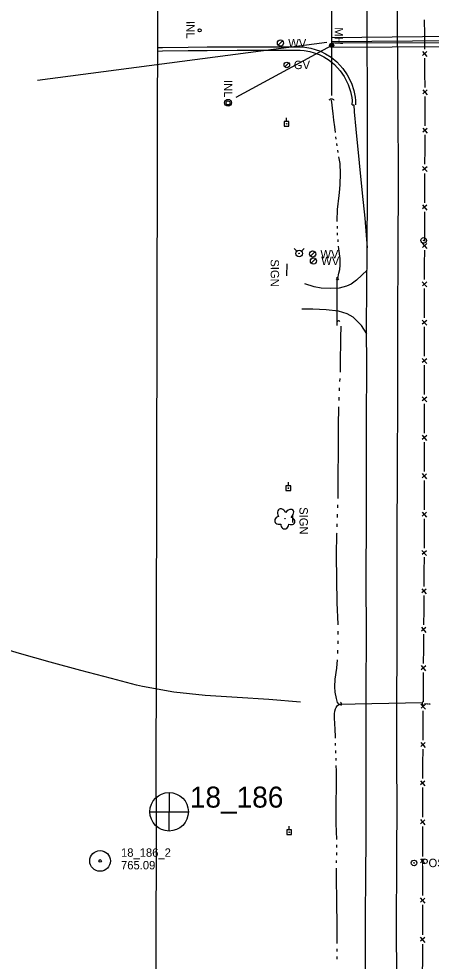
# Model space of a CAD drawing. Extents: x 589250 to 1188077, y 162953 to 363065.
# Drawn here: x 593662 to 593957, y 179194 to 179868 of the extents above; entities that cross this region are included whole.
import ezdxf

# ---------------------------------------------------------------- set-up
doc = ezdxf.new("R2010")
doc.units = 0
for name, color, linetype in [('E_DRN', 7, 'Continuous'), ('E_DRN_DrainTile', 7, 'Continuous'), ('E_DRN_Pipe', 7, 'Continuous'), ('E_DRN_PipeRein', 7, 'Continuous'), ('E_DRN_Text', 7, 'Continuous'), ('E_DWY', 7, 'Continuous'), ('E_FEN_P', 7, 'Continuous'), ('E_LAND_Vegetation', 7, 'Continuous'), ('E_MAP_Limits', 7, 'Continuous'), ('E_MAP_PassPoints', 7, 'Continuous'), ('E_MAP_PhotoCenter', 7, 'Continuous'), ('E_MISCPROP', 7, 'Continuous'), ('E_PATH_Sidewalk', 7, 'Continuous'), ('E_RDWY', 7, 'Continuous'), ('E_SGN', 7, 'Continuous'), ('E_SGN_Text', 7, 'Continuous'), ('E_UTL_EPowerPole', 7, 'Continuous'), ('E_UTL_G', 7, 'Continuous'), ('E_UTL_MH', 7, 'Continuous'), ('E_UTL_MH_Text', 7, 'Continuous'), ('E_UTL_W', 7, 'Continuous'), ('E_UTL_WHydrant', 7, 'Continuous'), ('E_WTR_FlowLine', 7, 'Continuous')]:
    doc.layers.add(name, color=color, linetype=linetype)

msp = doc.modelspace()

# ---------------------------------------------------------------- linework, layer by layer
at = {"layer": 'E_DRN'}
for centre, radius in [((593791.12, 179859.97), 1.08), ((593811.51, 179808.06), 1.46)]:
    msp.add_circle(centre, radius, dxfattribs=at)
for centre, radius, start, end in [((593885.45, 179808.39), 2.46, 33.23935, 139.49956), ((593889.75, 179682.89), 1.13, 220.02536, 326.28557), ((593890.64, 179651.11), 1.13, 40.02536, 146.28557), ((593891.29, 179378.39), 1.39, 309.49281, 55.75301), ((593952.21, 179378.58), 1.81, 123.76443, 230.02464)]:
    msp.add_arc(centre, radius, start, end, dxfattribs=at)
at = {"layer": 'E_DRN_DrainTile'}
msp.add_line((593882.1, 179851.22), (593675.05, 179823.99), dxfattribs=at)
msp.add_lwpolyline([(593863.37, 179379.67), (593840.68, 179381.52), (593817.9, 179382.87), (593795.15, 179384.4), (593772.55, 179386.83), (593750.2, 179390.86), (593746.04, 179391.86), (593728.11, 179396.41), (593706.09, 179402.23), (593684.15, 179408.26), (593662.27, 179414.5), (593640.46, 179420.93)], dxfattribs=at)
at = {"layer": 'E_DRN_Pipe'}
for p, q in [((593885.43, 179851.87), (594184.92, 179854.81)), ((593885.44, 179854.87), (594184.89, 179857.81)), ((593817.22, 179812.06), (593885.53, 179849.21)), ((593817.22, 179812.06), (593885.53, 179849.21)), ((594184.33, 179852.1), (593885.43, 179850.67)), ((594184.34, 179849.1), (593885.43, 179847.67)), ((593889.3, 179683.45), (593889.42, 179648.94)), ((593890.48, 179378.26), (593950.43, 179379.42))]:
    msp.add_line(p, q, dxfattribs=at)
at = {"layer": 'E_DRN_PipeRein'}
msp.add_line((593885.47, 179914.74), (593885.41, 179813.42), dxfattribs=at)
at = {"layer": 'E_DWY'}
for p, q in [((593761.02, 179847.65), (593764.5, 179847.71)), ((593764.5, 179847.71), (593782.98, 179847.95)), ((593782.98, 179847.95), (593796.47, 179848.05)), ((593796.47, 179848.05), (593817.88, 179848.19)), ((593817.88, 179848.19), (593839.65, 179848.21)), ((593839.65, 179848.21), (593856.84, 179848.26)), ((593856.84, 179848.26), (593863.08, 179848.23)), ((593863.08, 179848.23), (593866.31, 179848)), ((593866.31, 179848), (593870.64, 179847.18)), ((593761.02, 179845.15), (593764.54, 179845.21)), ((593764.54, 179845.21), (593783.01, 179845.45)), ((593783.01, 179845.45), (593796.49, 179845.55)), ((593796.49, 179845.55), (593817.89, 179845.69)), ((593817.89, 179845.69), (593839.65, 179845.71)), ((593839.65, 179845.71), (593856.83, 179845.76)), ((593856.83, 179845.76), (593862.98, 179845.73)), ((593862.98, 179845.73), (593865.99, 179845.51)), ((593865.99, 179845.51), (593870.06, 179844.75)), ((593870.06, 179844.75), (593873.13, 179843.85)), ((593870.64, 179847.18), (593873.89, 179846.23)), ((593873.13, 179843.85), (593876.59, 179842.64)), ((593873.89, 179846.23), (593877.56, 179844.95)), ((593876.59, 179842.64), (593880.05, 179840.91)), ((593877.56, 179844.95), (593881.25, 179843.11)), ((593880.05, 179840.91), (593883.91, 179838.62)), ((593881.25, 179843.11), (593885.35, 179840.66)), ((593883.91, 179838.62), (593887.65, 179835.52)), ((593885.35, 179840.66), (593889.39, 179837.33)), ((593887.65, 179835.52), (593891.63, 179831.03)), ((593889.39, 179837.33), (593893.6, 179832.59)), ((593891.63, 179831.03), (593894.54, 179826.89)), ((593893.6, 179832.59), (593896.68, 179828.19)), ((593896.68, 179828.19), (593899.81, 179822.19)), ((593894.54, 179826.89), (593897.5, 179821.22)), ((593897.5, 179821.22), (593899.15, 179816.17)), ((593899.81, 179822.19), (593901.56, 179816.82)), ((593899.15, 179816.17), (593900.06, 179811.93)), ((593901.56, 179816.82), (593902.55, 179812.26)), ((593900.06, 179811.93), (593900.19, 179809.68)), ((593900.19, 179809.68), (593900.15, 179806.72)), ((593902.55, 179812.26), (593902.69, 179809.73)), ((593902.69, 179809.73), (593902.65, 179806.68)), ((593900.25, 179806.72), (593901.49, 179806.71)), ((593901.49, 179806.71), (593901.77, 179801.59)), ((593901.77, 179801.59), (593902.98, 179789.35)), ((593902.98, 179789.35), (593905.36, 179765.33)), ((593905.36, 179765.33), (593907.54, 179743.58)), ((593907.54, 179743.58), (593909.35, 179725.56)), ((593909.35, 179725.56), (593911.15, 179704.36)), ((593911.02, 179688.51), (593903.33, 179681.44)), ((593903.33, 179681.44), (593899.51, 179678.56)), ((593873.04, 179676.66), (593866.51, 179678.8)), ((593878.15, 179675.72), (593873.04, 179676.66)), ((593885.15, 179675.28), (593878.15, 179675.72)), ((593890.9, 179675.65), (593885.15, 179675.28)), ((593896.14, 179676.93), (593890.9, 179675.65)), ((593899.51, 179678.56), (593896.14, 179676.93)), ((593872.27, 179660.67), (593864.3, 179660.6)), ((593881.71, 179660.22), (593872.27, 179660.67)), ((593890.64, 179659.2), (593881.71, 179660.22)), ((593896.72, 179657.35), (593890.64, 179659.2)), ((593901.03, 179654.82), (593896.72, 179657.35)), ((593907.03, 179648.87), (593901.03, 179654.82)), ((593910.7, 179643.05), (593907.03, 179648.87))]:
    msp.add_line(p, q, dxfattribs=at)
at = {"layer": 'E_FEN_P'}
for p, q in [((593951.96, 179867.5), (593952.02, 179857.02)), ((593952.02, 179857.02), (593952.08, 179846.54)), ((593950.62, 179844.92), (593953.82, 179841.28)), ((593953.8, 179844.77), (593950.7, 179842)), ((593952.12, 179840.05), (593952.18, 179829.57)), ((593952.18, 179829.57), (593952.24, 179819.09)), ((593950.78, 179817.47), (593953.98, 179813.83)), ((593953.96, 179817.32), (593950.86, 179814.55)), ((593952.27, 179812.6), (593952.32, 179803.8)), ((593952.32, 179802.12), (593952.28, 179791.64)), ((593952.32, 179803.8), (593952.32, 179802.12)), ((593950.81, 179790.03), (593953.97, 179786.37)), ((593953.99, 179789.85), (593950.86, 179787.11)), ((593952.26, 179785.15), (593952.22, 179774.67)), ((593952.22, 179774.67), (593952.19, 179764.19)), ((593950.71, 179762.58), (593953.88, 179758.92)), ((593953.89, 179762.4), (593950.77, 179759.66)), ((593952.17, 179757.7), (593952.13, 179747.22)), ((593952.13, 179747.22), (593952.09, 179736.73)), ((593950.62, 179735.13), (593953.79, 179731.47)), ((593953.8, 179734.95), (593950.68, 179732.21)), ((593952.07, 179730.25), (593952.04, 179719.77)), ((593952.04, 179719.77), (593952, 179709.28)), ((593950.53, 179707.68), (593953.69, 179704.01)), ((593953.7, 179707.5), (593950.58, 179704.76)), ((593951.98, 179702.8), (593951.94, 179692.65)), ((593951.94, 179692.65), (593951.94, 179692.31)), ((593951.94, 179692.31), (593951.94, 179681.83)), ((593950.47, 179680.22), (593953.65, 179676.57)), ((593953.65, 179680.05), (593950.54, 179677.31)), ((593951.94, 179675.34), (593951.94, 179664.86)), ((593951.94, 179664.86), (593951.94, 179654.38)), ((593950.47, 179652.77), (593953.65, 179649.12)), ((593953.65, 179652.6), (593950.53, 179649.85)), ((593951.94, 179647.89), (593951.93, 179637.41)), ((593951.93, 179637.41), (593951.93, 179626.93)), ((593950.46, 179625.32), (593953.64, 179621.67)), ((593953.64, 179625.15), (593950.53, 179622.4)), ((593951.93, 179620.44), (593951.93, 179609.96)), ((593951.93, 179609.96), (593951.93, 179599.48)), ((593950.46, 179597.87), (593953.64, 179594.22)), ((593953.64, 179597.7), (593950.53, 179594.95)), ((593951.93, 179592.99), (593951.93, 179582.51)), ((593951.93, 179582.51), (593951.92, 179572.03)), ((593950.46, 179570.42), (593953.63, 179566.76)), ((593953.64, 179570.25), (593950.52, 179567.5)), ((593951.92, 179565.42), (593951.9, 179555.06)), ((593951.92, 179565.54), (593951.92, 179565.42)), ((593951.9, 179555.06), (593951.88, 179544.58)), ((593950.4, 179542.97), (593953.57, 179539.31)), ((593953.58, 179542.79), (593950.46, 179540.05)), ((593951.86, 179538.09), (593951.84, 179527.61)), ((593951.84, 179527.61), (593951.81, 179517.13)), ((593950.34, 179515.52), (593953.51, 179511.86)), ((593953.52, 179515.34), (593950.4, 179512.6)), ((593951.8, 179510.64), (593951.77, 179500.16)), ((593951.77, 179500.16), (593951.75, 179489.68)), ((593950.28, 179488.07), (593953.45, 179484.41)), ((593953.46, 179487.89), (593950.34, 179485.15)), ((593951.73, 179483.19), (593951.71, 179472.71)), ((593951.71, 179472.71), (593951.7, 179470.11)), ((593951.7, 179470.11), (593951.65, 179462.22)), ((593950.17, 179460.62), (593953.32, 179456.95)), ((593953.34, 179460.43), (593950.21, 179457.71)), ((593951.6, 179455.74), (593951.52, 179445.25)), ((593951.52, 179445.25), (593951.44, 179434.77)), ((593949.96, 179433.17), (593953.11, 179429.5)), ((593953.14, 179432.98), (593950.01, 179430.26)), ((593951.39, 179428.29), (593951.32, 179417.8)), ((593951.32, 179417.8), (593951.24, 179407.32)), ((593949.76, 179405.72), (593952.91, 179402.05)), ((593952.94, 179405.53), (593949.8, 179402.81)), ((593951.19, 179400.84), (593951.11, 179390.35)), ((593951.11, 179390.35), (593951.03, 179379.87)), ((593949.55, 179378.27), (593952.71, 179374.6)), ((593952.73, 179378.08), (593949.6, 179375.36)), ((593950.99, 179373.38), (593950.91, 179362.9)), ((593950.91, 179362.9), (593950.85, 179354.97)), ((593949.36, 179350.82), (593952.53, 179347.15)), ((593952.54, 179350.64), (593949.42, 179347.9)), ((593950.85, 179354.97), (593950.84, 179352.42)), ((593950.81, 179345.93), (593950.76, 179335.45)), ((593950.76, 179335.45), (593950.72, 179324.97)), ((593949.24, 179323.37), (593952.41, 179319.7)), ((593952.42, 179323.18), (593949.3, 179320.45)), ((593950.69, 179318.48), (593950.64, 179308)), ((593950.64, 179308), (593950.63, 179297.3)), ((593949.13, 179295.66), (593952.38, 179291.93)), ((593952.38, 179295.48), (593949.2, 179292.68)), ((593950.63, 179290.68), (593950.62, 179279.98)), ((593950.62, 179279.98), (593950.61, 179269.28)), ((593949.11, 179267.63), (593952.35, 179263.9)), ((593952.35, 179267.46), (593949.17, 179264.66)), ((593950.6, 179262.66), (593950.59, 179251.96)), ((593950.59, 179251.96), (593950.58, 179241.26)), ((593949.08, 179239.61), (593952.32, 179235.88)), ((593952.33, 179239.44), (593949.15, 179236.64)), ((593950.58, 179234.63), (593950.57, 179223.93)), ((593950.57, 179223.93), (593950.56, 179213.23)), ((593949.06, 179211.59), (593952.3, 179207.86)), ((593952.3, 179211.41), (593949.12, 179208.61)), ((593950.55, 179206.61), (593950.54, 179195.91)), ((593950.54, 179195.91), (593950.53, 179185.21))]:
    msp.add_line(p, q, dxfattribs=at)
at = {"layer": 'E_LAND_Vegetation'}
msp.add_circle((593852.14, 179510.88), 0.128, dxfattribs=at)
for centre, major_axis, ratio in [((593850.21, 179513.84), (2.06, -3.68), 0.691916), ((593854.72, 179513.49), (-3.19, -3.52), 0.560249), ((593848.42, 179509.68), (3.48, 0.97), 0.782863), ((593855.82, 179509.27), (-3.4, 1.25), 0.716896), ((593852.05, 179506.89), (0.07, 3.45), 0.832022)]:
    msp.add_ellipse(centre, major_axis=major_axis, ratio=ratio, start_param=1.570796, end_param=4.712389, dxfattribs=at)
at = {"layer": 'E_MAP_Limits'}
for q in [(593761.12, 179892.58), (593759.62, 179108.33)]:
    msp.add_line((593759.91, 179310.69), q, dxfattribs=at)
at = {"layer": 'E_MAP_PassPoints'}
for radius in [7.38, 7.38, 0.945, 0.945]:
    msp.add_circle((593719.85, 179266.06), radius, dxfattribs=at)
at = {"layer": 'E_MAP_PhotoCenter'}
for p, q in [((593769.23, 179315.02), (593769.17, 179287.61)), ((593769.23, 179315.02), (593769.17, 179287.61)), ((593755.55, 179301.22), (593783, 179301.2)), ((593755.55, 179301.22), (593783, 179301.2))]:
    msp.add_line(p, q, dxfattribs=at)
msp.add_circle((593769.28, 179301.22), 13.78, dxfattribs=at)
msp.add_circle((593769.28, 179301.22), 13.78, dxfattribs=at)
at = {"layer": 'E_MISCPROP'}
for centre, radius in [((593951.54, 179709.78), 2), ((593951.54, 179709.78), 0.25), ((593944.62, 179264.64), 2), ((593944.62, 179264.64), 0.25)]:
    msp.add_circle(centre, radius, dxfattribs=at)
at = {"layer": 'E_PATH_Sidewalk'}
msp.add_circle((593811.45, 179808.14), 2.48, dxfattribs=at)
at = {"layer": 'E_RDWY'}
for p, q in [((593911.08, 179852.68), (593911.13, 179886.34)), ((593932.6, 179883.52), (593932.54, 179860.45)), ((593932.54, 179860.45), (593933.03, 179812.73)), ((593911.33, 179814.92), (593911.08, 179852.68)), ((593911.22, 179793.67), (593911.33, 179814.92)), ((593933.03, 179812.73), (593933.17, 179746)), ((593911.32, 179745.65), (593911.22, 179793.67)), ((593911.14, 179701.93), (593911.32, 179745.65)), ((593933.17, 179746), (593933.03, 179708.94)), ((593933.03, 179708.94), (593932.75, 179645.97)), ((593910.9, 179675.63), (593911.14, 179701.93)), ((593910.68, 179647.97), (593910.9, 179675.63)), ((593910.76, 179618.57), (593910.68, 179647.97)), ((593932.75, 179645.97), (593932.69, 179597.99)), ((593910.65, 179581.84), (593910.76, 179618.57)), ((593932.69, 179597.99), (593932.44, 179546.44)), ((593910.59, 179540.82), (593910.65, 179581.84)), ((593932.44, 179546.44), (593932.4, 179496.58)), ((593910.6, 179510.85), (593910.59, 179540.82)), ((593910.33, 179467.76), (593910.6, 179510.85)), ((593932.4, 179496.58), (593932.34, 179455.09)), ((593910.47, 179427.56), (593910.33, 179467.76)), ((593932.34, 179455.09), (593932.26, 179416.81)), ((593910.36, 179388.49), (593910.47, 179427.56)), ((593932.26, 179416.81), (593932.15, 179379.36)), ((593910.25, 179350.37), (593910.36, 179388.49)), ((593932.15, 179379.36), (593931.99, 179331.11)), ((593910.3, 179311.63), (593910.25, 179350.37)), ((593931.99, 179331.11), (593932.28, 179310.99)), ((593910.28, 179285.73), (593910.3, 179311.63)), ((593932.28, 179310.99), (593932.11, 179265.53)), ((593910.18, 179252.12), (593910.28, 179285.73)), ((593932.11, 179265.53), (593931.82, 179219.75)), ((593909.96, 179229.3), (593910.18, 179252.12)), ((593909.9, 179202.55), (593909.96, 179229.3)), ((593931.82, 179219.75), (593931.96, 179181.75)), ((593909.69, 179170.51), (593909.9, 179202.55))]:
    msp.add_line(p, q, dxfattribs=at)
at = {"layer": 'E_SGN'}
for p, q in [((593853.52, 179684.46), (593853.71, 179692.96)), ((593857.86, 179507.96), (593857.75, 179513.12))]:
    msp.add_line(p, q, dxfattribs=at)
at = {"layer": 'E_UTL_EPowerPole'}
for points in [[(593855.09, 179794.83), (593851.74, 179794.83)], [(593851.74, 179794.83), (593851.74, 179791.48)], [(593853.41, 179794.83), (593853.41, 179797.48)], [(593855.09, 179791.48), (593855.09, 179794.83)], [(593851.74, 179791.48), (593855.09, 179791.48)], [(593856.3, 179534.31), (593852.94, 179534.31)], [(593852.94, 179534.31), (593852.94, 179530.95)], [(593852.94, 179530.95), (593856.3, 179530.95)], [(593854.62, 179534.31), (593854.62, 179536.95)], [(593856.3, 179530.95), (593856.3, 179534.31)], [(593856.9, 179288.26), (593853.54, 179288.26)], [(593853.54, 179288.26), (593853.54, 179284.91)], [(593855.22, 179288.26), (593855.22, 179290.91)], [(593856.9, 179284.91), (593856.9, 179288.26)], [(593853.54, 179284.91), (593856.9, 179284.91)]]:
    msp.add_lwpolyline(points, dxfattribs=at)
for centre in [(593853.44, 179793.16), (593854.65, 179532.63), (593855.25, 179286.59)]:
    msp.add_circle(centre, 0.217, dxfattribs=at)
at = {"layer": 'E_UTL_G'}
msp.add_lwpolyline([(593852.13, 179833.82), (593854.96, 179836.65)], dxfattribs=at)
msp.add_circle((593853.55, 179835.23), 2, dxfattribs=at)
at = {"layer": 'E_UTL_MH'}
for centre, radius in [((593885.63, 179849.22), 1.5), ((593885.63, 179849.22), 1.22), ((593885.64, 179849.22), 0.968), ((593885.65, 179849.19), 0.605)]:
    msp.add_circle(centre, radius, dxfattribs=at)
at = {"layer": 'E_UTL_W'}
for points in [[(593847.42, 179849.25), (593850.56, 179852.4)], [(593870.45, 179698.39), (593873.59, 179701.53)], [(593871.04, 179693.51), (593874.18, 179696.65)]]:
    msp.add_lwpolyline(points, dxfattribs=at)
for centre in [(593848.99, 179850.83), (593872.02, 179699.96), (593872.61, 179695.08)]:
    msp.add_circle(centre, 2.22, dxfattribs=at)
at = {"layer": 'E_UTL_WHydrant'}
for points in [[(593860.65, 179702.1), (593858.7, 179704.05)], [(593863.99, 179702.1), (593865.94, 179704.05)]]:
    msp.add_lwpolyline(points, dxfattribs=at)
for radius in [2.38, 0.182]:
    msp.add_circle((593862.32, 179700.44), radius, dxfattribs=at)
at = {"layer": 'E_WTR_FlowLine'}
for p, q in [((593885.7, 179808.4), (593885.54, 179809.93)), ((593885.94, 179806.77), (593885.7, 179808.4)), ((593886.33, 179804.09), (593885.94, 179806.77)), ((593886.71, 179800.61), (593886.33, 179804.09)), ((593887.29, 179795.73), (593886.71, 179800.61)), ((593887.81, 179790.97), (593887.29, 179795.73)), ((593888.26, 179786.9), (593887.81, 179790.97)), ((593888.86, 179782.13), (593888.66, 179783.72)), ((593889.56, 179777.38), (593889.29, 179778.96)), ((593890.35, 179772.64), (593890.08, 179774.22)), ((593891.6, 179764.66), (593890.85, 179769.47)), ((593892.01, 179757.35), (593891.6, 179764.66)), ((593891.79, 179749.96), (593892.01, 179757.35)), ((593891.43, 179746.33), (593891.79, 179749.96)), ((593889.84, 179731.92), (593891, 179741.98)), ((593891, 179741.98), (593891.43, 179746.33)), ((593889.57, 179723.66), (593889.84, 179731.92)), ((593889.59, 179723.18), (593889.57, 179723.66)), ((593889.75, 179718.38), (593889.7, 179719.98)), ((593889.91, 179713.58), (593889.86, 179715.18)), ((593890.3, 179708.78), (593890.17, 179710.38)), ((593890.71, 179703.7), (593890.56, 179705.59)), ((593891.63, 179696.81), (593890.71, 179703.7)), ((593891.63, 179691.93), (593891.63, 179696.81)), ((593890.15, 179682.55), (593890.82, 179686.38)), ((593890.82, 179686.38), (593891.39, 179688.95)), ((593891.39, 179688.95), (593891.63, 179691.93)), ((593892.26, 179642.68), (593892.33, 179645.81)), ((593892.33, 179645.81), (593892.39, 179648.42)), ((593892.17, 179635.67), (593892.26, 179642.68)), ((593892.04, 179625.61), (593892.17, 179635.67)), ((593891.84, 179615.64), (593892.04, 179625.61)), ((593891.52, 179608.86), (593891.65, 179611.12)), ((593891.18, 179602.08), (593891.26, 179604.34)), ((593890.95, 179595.3), (593891.03, 179597.56)), ((593890.6, 179577.82), (593890.77, 179590.09)), ((593890.77, 179590.09), (593890.79, 179590.78)), ((593890.57, 179563.18), (593890.6, 179577.82)), ((593890.31, 179542.43), (593890.51, 179558)), ((593890.51, 179558), (593890.57, 179563.18)), ((593890.24, 179529.93), (593890.31, 179542.43)), ((593890.17, 179525.21), (593890.24, 179529.93)), ((593890.06, 179518.43), (593890.09, 179520.69)), ((593889.84, 179511.64), (593889.91, 179513.9)), ((593889.61, 179504.86), (593889.68, 179507.12)), ((593889.17, 179484.35), (593889.45, 179500.22)), ((593889.45, 179500.22), (593889.46, 179500.34)), ((593889.35, 179467.56), (593889.17, 179484.35)), ((593889.35, 179467.55), (593889.35, 179467.56)), ((593889.68, 179450.65), (593889.35, 179467.55)), ((593890.2, 179435.27), (593889.68, 179450.65)), ((593890.2, 179434.78), (593890.2, 179435.27)), ((593890.22, 179428), (593890.22, 179430.26)), ((593890.25, 179421.21), (593890.24, 179423.47)), ((593890.04, 179414.43), (593890.11, 179416.69)), ((593889.23, 179404.01), (593889.79, 179409.92)), ((593888.03, 179395.93), (593889.23, 179404.01)), ((593887.93, 179390.65), (593888.03, 179395.93)), ((593888.18, 179386.64), (593887.93, 179390.65)), ((593888.98, 179382.11), (593888.18, 179386.64)), ((593888.82, 179375.67), (593889.91, 179377.17)), ((593889.92, 179379.27), (593888.98, 179382.11)), ((593889.91, 179377.17), (593890.71, 179377.77)), ((593890.96, 179377.86), (593889.92, 179379.27)), ((593890.71, 179377.77), (593891.72, 179378.16)), ((593954.26, 179378.18), (593952.18, 179378.39)), ((593954.97, 179378.17), (593954.26, 179378.18)), ((593955.55, 179378.17), (593955.36, 179378.17)), ((593956.13, 179378.17), (593955.94, 179378.17)), ((593956.71, 179378.2), (593956.52, 179378.18)), ((593887.72, 179371.3), (593887.93, 179373.2)), ((593887.73, 179368.22), (593887.72, 179371.3)), ((593887.93, 179373.2), (593888.39, 179374.85)), ((593888.39, 179374.85), (593888.82, 179375.67)), ((593887.84, 179364.26), (593887.73, 179368.22)), ((593888.06, 179360.05), (593887.84, 179364.26)), ((593888.29, 179355.15), (593888.06, 179360.05)), ((593888.32, 179353.88), (593888.29, 179355.15)), ((593888.49, 179348.51), (593888.43, 179350.3)), ((593888.72, 179343.15), (593888.64, 179344.94)), ((593888.84, 179338.07), (593888.81, 179339.57)), ((593888.85, 179337.78), (593888.84, 179338.07)), ((593888.98, 179330.48), (593888.91, 179334.2)), ((593889.14, 179318.29), (593888.98, 179330.48)), ((593888.97, 179308.25), (593889.14, 179318.29)), ((593888.86, 179300.73), (593888.97, 179308.25)), ((593888.94, 179292.84), (593888.86, 179300.73)), ((593889.27, 179281.32), (593888.94, 179292.84)), ((593889.29, 179275.74), (593889.32, 179277.6)), ((593889.22, 179270.17), (593889.24, 179272.03)), ((593889.14, 179264.6), (593889.17, 179266.46)), ((593889.01, 179251.73), (593889.1, 179260.88)), ((593889.22, 179239.33), (593889.01, 179251.73)), ((593889.33, 179233.95), (593889.22, 179239.33)), ((593889.56, 179222.88), (593889.33, 179233.95)), ((593889.62, 179209.18), (593889.56, 179222.88)), ((593889.6, 179207.01), (593889.62, 179209.18)), ((593889.55, 179201.43), (593889.57, 179203.29)), ((593889.5, 179195.86), (593889.52, 179197.72))]:
    msp.add_line(p, q, dxfattribs=at)

# ---------------------------------------------------------------- texts
at = {"layer": 'E_DRN_Text'}
for p in [(593781.5, 179866.56), (593808.48, 179824.39)]:
    msp.add_text('INL', height=6, rotation=270.2229, dxfattribs=at).set_placement(p)
at = {"layer": 'E_MAP_PassPoints'}
for s, p in [('18_186_2', (593734.85, 179269.04)), ('18_186_2', (593734.85, 179269.04)), ('765.09', (593734.85, 179260.04)), ('765.09', (593734.85, 179260.04))]:
    msp.add_text(s, height=6, dxfattribs=at).set_placement(p)
at = {"layer": 'E_MAP_PhotoCenter'}
msp.add_text('18_186', height=15, dxfattribs=at).set_placement((593784.14, 179304.2))
msp.add_text('18_186', height=15, dxfattribs=at).set_placement((593784.14, 179304.2))
at = {"layer": 'E_MISCPROP'}
msp.add_text('POST', height=6, dxfattribs=at).set_placement((593949.62, 179261.64))
at = {"layer": 'E_SGN_Text'}
for p in [(593841.94, 179696.23), (593862.56, 179519)]:
    msp.add_text('SIGN', height=6, rotation=270.2229, dxfattribs=at).set_placement(p)
at = {"layer": 'E_UTL_G'}
msp.add_text('GV', height=6, dxfattribs=at).set_placement((593858.55, 179832.23))
at = {"layer": 'E_UTL_MH_Text'}
msp.add_text('MH', height=6, rotation=269.6853, dxfattribs=at).set_placement((593887.82, 179862.15))
at = {"layer": 'E_UTL_W'}
for p in [(593854.54, 179847.83), (593877.58, 179696.96), (593878.17, 179692.08)]:
    msp.add_text('WV', height=6, dxfattribs=at).set_placement(p)

doc.saveas('drawing.dxf')
